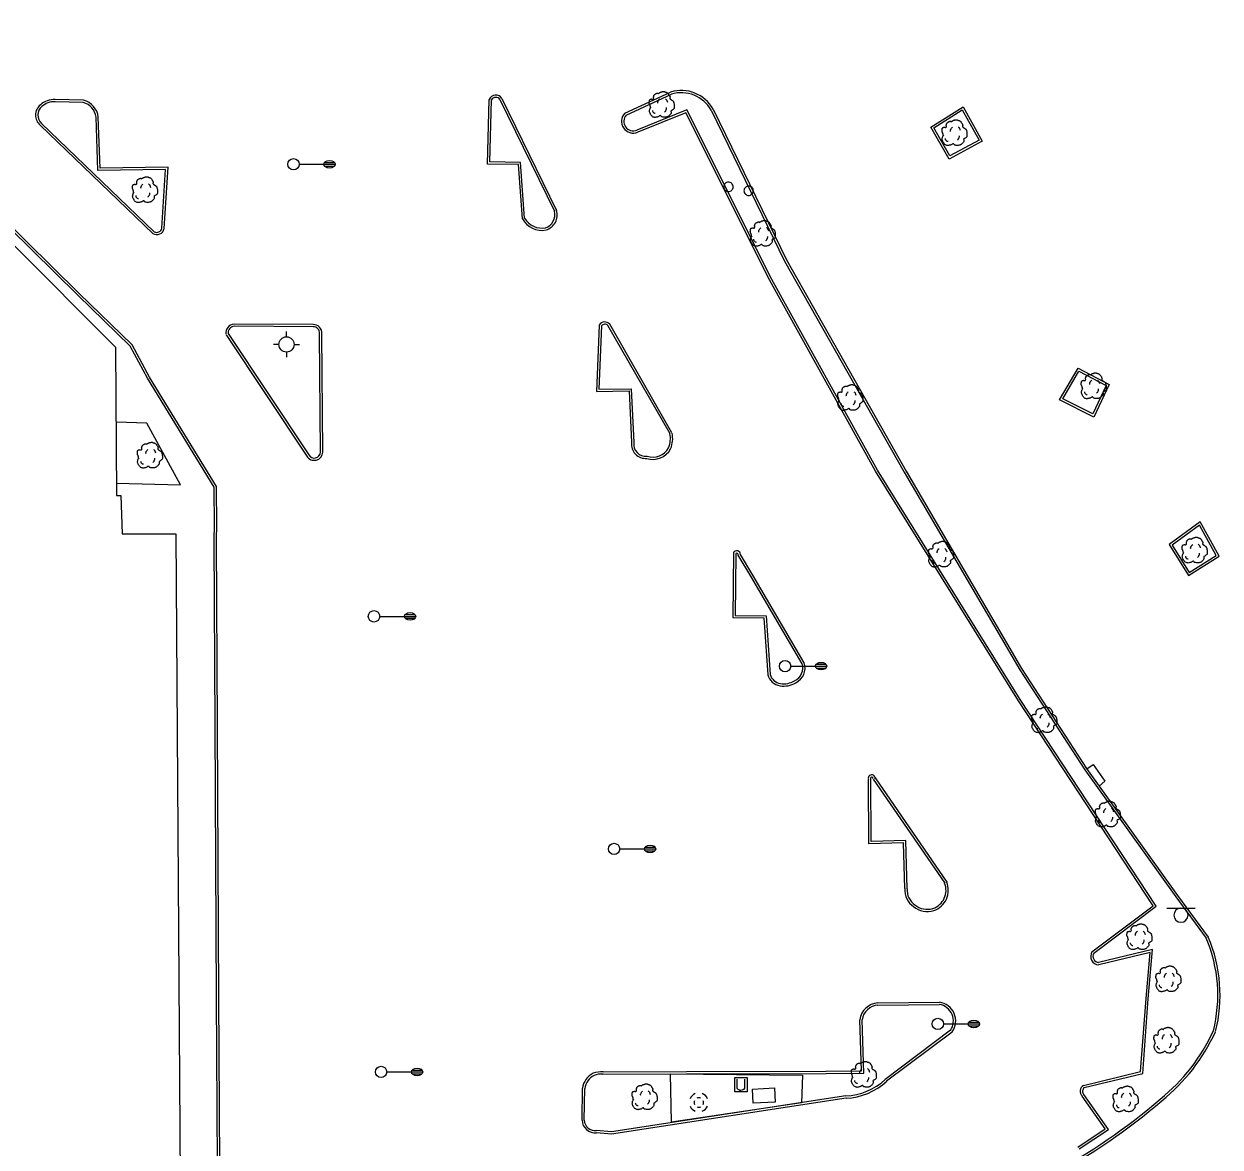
# Model space of a CAD drawing. Extents: x 2145380 to 2156929, y 139568 to 149130.
# Drawn here: x 2151138.3 to 2151453.6, y 144000.4 to 144296.4 of the extents above; entities that cross this region are included whole.
import ezdxf

# ---------------------------------------------------------------- set-up
doc = ezdxf.new("R2010")
doc.units = 0
for name, color, linetype in [('TOPO_Building', 7, 'Continuous'), ('TOPO_Curb Back', 7, 'Continuous'), ('TOPO_DRAIN_Inlet Grate', 7, 'Continuous'), ('TOPO_DRAIN_Manhole', 7, 'Continuous'), ('TOPO_Fence', 7, 'Continuous'), ('TOPO_Light Pole', 7, 'Continuous'), ('TOPO_Misc', 7, 'Continuous'), ('TOPO_Sidewalk', 7, 'Continuous'), ('TOPO_Sign', 7, 'Continuous'), ('TOPO_Tree', 7, 'Continuous'), ('TOPO_Water Fire Hydrant', 7, 'Continuous')]:
    doc.layers.add(name, color=color, linetype=linetype)

# ---------------------------------------------------------------- blocks, each defined once
blk = doc.blocks.new('POST')
at = {"layer": 'TOPO_Misc'}
for start, end in [(89.99996, 180.00004), (179.99996, 270.00004), (359.99996, 90.00004), (269.99996, 0.00004)]:
    blk.add_arc((-0.01, 0.03), 3.16, start, end, dxfattribs=at)
blk = doc.blocks.new('LP')
at = {"layer": 'TOPO_Light Pole'}
blk.add_line((3.81, 0), (20.32, 0), dxfattribs=at)
for points in [[(20.32, 0), (27.94, 0)], [(20.32, 0), (23.5, 0)], [(20.83, 1.27), (27.43, 1.27)], [(20.83, 1.27), (23.5, 1.27)], [(23.71, 1.27), (27.43, 1.27)], [(23.71, 0), (27.94, 0)], [(20.83, -1.27), (27.43, -1.27)], [(20.83, -1.27), (23.5, -1.27)], [(23.71, -1.27), (27.43, -1.27)]]:
    blk.add_lwpolyline(points, dxfattribs=at)
blk.add_circle((0, 0), 3.81, dxfattribs=at)
blk.add_ellipse((24.13, 0), major_axis=(3.81, 0), ratio=0.666667, dxfattribs=at)
blk = doc.blocks.new('FIRHYD')
at = {"layer": 'TOPO_Water Fire Hydrant'}
for p, q in [((0, 10.2), (0, 17.3)), ((10.2, 0), (17.3, 0)), ((-10.2, 0), (-17.3, 0)), ((0, -10.2), (0, -17.3))]:
    blk.add_line(p, q, dxfattribs=at)
blk.add_circle((0, 0), 10.2, dxfattribs=at)
blk = doc.blocks.new('MHEXST')
at = {"layer": 'TOPO_DRAIN_Manhole'}
for centre, radius, start, end in [((-0.1, 0.3), 12.7, 112.9748, 158.2636), ((-0.1, 0.1), 6.35, 157.9722, 204.161), ((-0.1, 0.1), 6.35, 66.1941, 113.691), ((-0.1, 0.3), 12.7, 22.0744, 68.6991), ((-0.1, 0.1), 6.35, 336.8023, 21.4046), ((-0.1, 0.3), 12.7, 202.6921, 248.1938), ((-0.1, 0.1), 6.35, 248.5791, 293.1995), ((-0.1, 0.3), 12.7, 291.7963, 337.3032)]:
    blk.add_arc(centre, radius, start, end, dxfattribs=at)
blk = doc.blocks.new('TREE')
at = {"layer": 'TOPO_Tree'}
for points in [[(-14.1, -0.4), (-14.2, 0.5), (-14.4, 1.4), (-14.6, 2.3), (-14.8, 3.2), (-15.5, 4), (-15.7, 4.9), (-15.8, 5.6), (-15.7, 6.3), (-15.7, 7), (-15.6, 7.9), (-15.7, 8.8), (-15.1, 9.7), (-14.6, 10.4), (-13.8, 10.5), (-13, 10.7), (-12.2, 11), (-11.1, 10), (-10.4, 10.7), (-9.4, 11.7), (-10.3, 13.3), (-9.8, 14.4), (-9.6, 15.1), (-9.3, 15.9), (-8.8, 16.5), (-8.2, 17.3), (-7.5, 17.7), (-6.7, 18.1), (-6.1, 18.4), (-5.6, 18.6), (-5.1, 18.7), (-4.5, 18.7), (-4, 18.5), (-3.5, 18.1)], [(-3.5, 17.6), (-3.1, 18.3), (-2.6, 18.8), (-1.9, 19.2), (-1, 19.7), (-0.2, 20), (0.7, 20.2), (1.6, 20.5), (2.5, 20.8), (3.4, 20.8), (4.1, 20.7), (4.8, 20.5), (5.5, 20.2), (6.4, 19.9), (7.3, 19.7), (8.2, 19.2), (9.4, 18.4), (10, 17.2), (10.8, 16), (11.2, 15.3), (11.6, 14.6), (11.9, 13.9), (12.2, 13.1), (11.4, 12), (11.9, 11.2), (12, 11), (12.2, 10.9), (12.4, 10.7), (12.9, 10.4), (13.5, 10), (14, 9.7), (14.7, 9.2), (15.4, 8.7), (16.1, 8.1), (16.7, 7.5), (16.9, 6.7), (17.1, 6), (17.6, 4.4), (17.7, 2.8), (17.7, 1.2), (17.7, -0.2), (17.8, -2.2), (16.6, -3), (15.5, -3.8), (14.3, -4.6), (13.2, -5.3)], [(13.2, -5.3), (13.3, -5.8), (13.4, -6.3), (13.4, -6.7), (13.8, -8.5), (12.2, -10), (10.8, -11.5), (10, -12.3), (9.1, -12.8), (8.2, -13.1), (6, -13.8), (3.3, -13.6), (1.3, -13.1), (0.5, -12.9), (-0.1, -11.4), (-0.8, -11.5), (-2, -11.6), (-3.3, -12.8), (-4.5, -13.1), (-6.1, -13.5), (-7.8, -14), (-9.3, -13.6), (-11.4, -13.1), (-12.8, -11.4), (-14.1, -9.4), (-15.3, -7.3), (-15.6, -5.1), (-15.1, -3), (-14.9, -1.9), (-13.9, -0.8), (-13.5, 0.1)], [(-4.2, 5.1), (-4.5, 6.1), (-4.3, 7.2), (-3.8, 8.2), (-3.3, 9.3), (-2.7, 10.3), (-1.6, 11)], [(5.9, 11.2), (6.5, 10.7), (7, 10.2), (7.4, 9.5), (7.9, 8.6), (8.3, 7.6), (8.5, 6.6)], [(-11.4, -4.5), (-11.5, -5.4), (-11, -6.3), (-10.1, -7.2), (-9.3, -8), (-8.5, -8.3), (-7.7, -8.1)], [(4.8, -6.3), (5.7, -5.7), (6.3, -4.9), (6.8, -3.9), (7.4, -2.8), (7.6, -1.7), (7.5, -0.6)]]:
    blk.add_open_spline(points, degree=3, dxfattribs=at)

msp = doc.modelspace()

# ---------------------------------------------------------------- linework, layer by layer
at = {"layer": 'TOPO_Building'}
msp.add_lwpolyline([(2151028.03, 144261.25), (2151026.8, 144597.19), (2151106.67, 144597.48), (2151107.88, 144265.9), (2151162.47, 144211.25), (2151162.67, 144172.14), (2151163.88, 144172.12), (2151164.17, 144162.02), (2151178.31, 144162.06), (2151179.52, 143991.89), (2151022.38, 143991.01), (2151021.93, 144001.27), (2151000.15, 144000.6), (2150999.79, 144018.8), (2151022.41, 144019.1), (2151020.96, 144161.16), (2151064.57, 144161.48), (2151063.81, 144206.86), (2151028.03, 144261.26)], dxfattribs=at)
msp.add_lwpolyline([(2151330.32, 144015.7), (2151336.17, 144016.01), (2151336.38, 144012.28), (2151330.52, 144011.96)], close=True, dxfattribs=at)
at = {"layer": 'TOPO_Curb Back'}
for p, q in [((2151154.04, 144276.31), (2151146.53, 144276.53)), ((2151296.72, 144272.9), (2151308.77, 144278.48)), ((2151297.07, 144272.41), (2151308.98, 144277.92)), ((2151153.95, 144275.71), (2151146.51, 144275.93)), ((2151313.04, 144273.76), (2151299.89, 144268.44)), ((2151335.48, 144229.07), (2151313.04, 144273.76)), ((2151319.49, 144273.72), (2151338.79, 144233.94)), ((2151320.02, 144274), (2151339.32, 144234.22)), ((2151142.95, 144270.22), (2151142.96, 144270.21)), ((2151142.96, 144270.21), (2151172.65, 144241.68)), ((2151157.79, 144257.77), (2151157.31, 144271.84)), ((2151158.37, 144258.38), (2151157.91, 144271.89)), ((2151312.75, 144273), (2151300.11, 144267.89)), ((2151334.95, 144228.79), (2151312.75, 144273)), ((2151142.54, 144269.78), (2151172.28, 144241.2)), ((2151142.55, 144269.77), (2151142.54, 144269.78)), ((2151175.64, 144258.08), (2151157.79, 144257.77)), ((2151176.28, 144258.69), (2151158.37, 144258.38)), ((2151174.67, 144242.6), (2151175.64, 144258.08)), ((2151175.27, 144242.53), (2151176.28, 144258.69)), ((2151338.79, 144233.94), (2151370.38, 144178.25)), ((2151339.32, 144234.22), (2151370.9, 144178.55)), ((2151363.3, 144178.86), (2151335.48, 144229.07)), ((2151362.78, 144178.56), (2151334.95, 144228.79)), ((2151400.45, 144118.03), (2151362.78, 144178.56)), ((2151400.96, 144118.36), (2151363.3, 144178.86)), ((2151370.9, 144178.55), (2151401.32, 144126.54)), ((2151370.38, 144178.25), (2151400.81, 144126.23)), ((2151400.81, 144126.23), (2151417.94, 144099.81)), ((2151401.32, 144126.54), (2151418.44, 144100.15)), ((2151435.99, 144064.01), (2151400.45, 144118.03)), ((2151436.8, 144063.87), (2151400.96, 144118.36)), ((2151417.94, 144099.81), (2151441.92, 144066.34)), ((2151418.44, 144100.15), (2151442.41, 144066.69)), ((2151441.92, 144066.34), (2151449.98, 144055.47)), ((2151442.41, 144066.69), (2151450.51, 144055.77)), ((2151419.86, 144051.9), (2151435.99, 144064.01)), ((2151420.32, 144051.5), (2151436.8, 144063.87)), ((2151435.85, 144052.52), (2151421.59, 144049.02)), ((2151434.7, 144039.48), (2151435.85, 144052.52)), ((2151435.18, 144051.73), (2151421.63, 144048.41)), ((2151434.1, 144039.53), (2151435.18, 144051.73)), ((2151432.69, 144020.31), (2151434.1, 144039.53)), ((2151433.26, 144019.83), (2151434.7, 144039.48)), ((2151417.58, 144016.63), (2151432.69, 144020.31)), ((2151417.83, 144016.07), (2151433.26, 144019.83)), ((2151423.32, 144005.18), (2151417.24, 144013.87)), ((2151424.17, 144005.02), (2151417.7, 144014.25)), ((2151416.17, 144000.41), (2151423.32, 144005.18)), ((2151416.5, 143999.91), (2151424.17, 144005.02))]:
    msp.add_line(p, q, dxfattribs=at)
for points in [[(2151081.1, 144600.3), (2151108.93, 144600.61), (2151108.99, 144588.33), (2151110.9, 144266.71), (2151152.9, 144225.36)], [(2151081.11, 144599.7), (2151108.33, 144600), (2151108.39, 144588.32), (2151110.3, 144266.45), (2151152.48, 144224.93)], [(2151269.71, 144245.07), (2151268.66, 144259.34), (2151260.53, 144259.48), (2151260.97, 144276.54)], [(2151270.3, 144245.24), (2151269.22, 144259.93), (2151261.14, 144260.07), (2151261.57, 144276.39)], [(2151263.77, 144276.5), (2151278.13, 144247.05)], [(2151264.31, 144276.77), (2151278.69, 144247.27)], [(2151377.36, 144269.23), (2151385.88, 144274.62), (2151390.9, 144265.53), (2151382.2, 144260.82), (2151377.36, 144269.23)], [(2151378.17, 144269.03), (2151385.66, 144273.77), (2151390.08, 144265.77), (2151382.42, 144261.63), (2151378.17, 144269.03)], [(2151189.36, 143995.61), (2151189.07, 144039.88), (2151188.75, 144111.46), (2151188.46, 144160.29), (2151188.56, 144164.63), (2151188.42, 144173.91), (2151188.42, 144174.37), (2151170.85, 144203.05), (2151166.32, 144211.46), (2151152.48, 144224.93)], [(2151189.96, 143995.71), (2151189.67, 144039.88), (2151189.35, 144111.47), (2151189.06, 144160.28), (2151189.16, 144164.63), (2151189.02, 144173.91), (2151189.02, 144174.54), (2151171.37, 144203.34), (2151166.8, 144211.83), (2151152.9, 144225.36)], [(2151214.56, 144217.2), (2151193.69, 144217.34)], [(2151214.57, 144216.6), (2151193.71, 144216.74)], [(2151289.97, 144217.02), (2151289.24, 144199.57), (2151297.81, 144199.69), (2151298.45, 144186.1)], [(2151290.56, 144216.84), (2151289.87, 144200.18), (2151298.39, 144200.3), (2151299.05, 144186.08)], [(2151308.62, 144188.36), (2151292.23, 144216.93)], [(2151309.14, 144188.66), (2151292.73, 144217.27)], [(2151191.6, 144214.51), (2151212.87, 144182.5)], [(2151192.1, 144214.84), (2151213.37, 144182.83)], [(2151216.48, 144183.56), (2151216.23, 144214.87)], [(2151217.08, 144183.54), (2151216.83, 144214.84)], [(2151411.31, 144197.36), (2151416.21, 144205.74), (2151424.36, 144201.42), (2151420.35, 144192.83), (2151411.31, 144197.36)], [(2151412.15, 144197.61), (2151416.43, 144204.94), (2151423.57, 144201.16), (2151420.06, 144193.64), (2151412.15, 144197.61)], [(2151440.17, 144159.22), (2151445.27, 144151.06), (2151453.42, 144156.12), (2151448.39, 144165.18), (2151440.17, 144159.22)], [(2151440.98, 144159.06), (2151445.46, 144151.89), (2151452.62, 144156.33), (2151448.2, 144164.29), (2151440.98, 144159.06)], [(2151325.36, 144157.08), (2151325.2, 144139.95), (2151333.38, 144139.86), (2151334.4, 144124.89)], [(2151325.95, 144156.87), (2151325.81, 144140.54), (2151333.94, 144140.46), (2151334.99, 144124.99)], [(2151343.48, 144127.77), (2151329.96, 144150.84), (2151326.59, 144156.46)], [(2151344, 144128.08), (2151330.47, 144151.14), (2151327.2, 144156.59)], [(2151370.54, 144068.52), (2151370.18, 144080.6), (2151361.07, 144080.36), (2151360.92, 144097.33)], [(2151371.14, 144068.51), (2151370.76, 144081.21), (2151361.67, 144080.98), (2151361.52, 144097.45)], [(2151362.16, 144097.36), (2151381.03, 144069.99)], [(2151362.66, 144097.7), (2151381.56, 144070.27)], [(2151363.41, 144038.42), (2151379.64, 144038.6)], [(2151363.44, 144037.82), (2151379.6, 144038)], [(2151290.95, 144019.64), (2151312.95, 144019.71), (2151349.8, 144019.82), (2151359.75, 144019.89), (2151359.24, 144033.96)], [(2151290.96, 144020.24), (2151312.95, 144020.31), (2151349.79, 144020.42), (2151359.13, 144020.48), (2151358.64, 144033.99)], [(2151382.6, 144031.22), (2151365.34, 144018.23)], [(2151382.96, 144030.74), (2151365.73, 144017.77)], [(2151285.43, 144007.52), (2151285.52, 144015.9)], [(2151286.03, 144007.52), (2151286.12, 144015.85)], [(2151354.96, 144013.9), (2151293.19, 144004.44), (2151289.26, 144004.79)], [(2151355.02, 144013.3), (2151293.21, 144003.84), (2151289.27, 144004.19)]]:
    msp.add_lwpolyline(points, dxfattribs=at)
for centre, radius, start, end in [((2151146.29, 144271.11), 5.42, 87.5096, 132.4731), ((2151152.69, 144271.23), 5.26, 7.2956, 75.1236), ((2151262.7, 144275.79), 1.89, 32.3047, 156.591), ((2151262.7, 144275.79), 1.29, 32.3047, 151.8959), ((2151311.57, 144269.15), 9.74, 29.8539, 106.698), ((2151311.57, 144269.15), 9.14, 29.9822, 106.435), ((2151144.87, 144272.4), 3.51, 129.5742, 228.6205), ((2151144.87, 144272.4), 2.91, 129.2807, 228.6205), ((2151146.29, 144271.11), 4.82, 87.4604, 132.6567), ((2151152.69, 144271.23), 4.66, 7.6305, 74.2954), ((2151298.92, 144270.74), 3.09, 135.4717, 292.7542), ((2151298.92, 144270.74), 2.49, 137.8551, 292.8364), ((2151274.78, 144247.76), 5.74, 207.9647, 281.7673), ((2151274.78, 144247.76), 5.14, 209.3332, 281.4874), ((2151274.79, 144246.05), 3.48, 286.9082, 16.6616), ((2151274.79, 144246.05), 4.08, 286.5046, 17.3752), ((2151173.33, 144242.88), 1.98, 238.1365, 349.6061), ((2151173.33, 144242.88), 1.38, 240.5253, 348.2539), ((2151193.83, 144215.03), 2.31, 93.3889, 190.1334), ((2151193.83, 144215.03), 1.71, 94.0004, 190.1334), ((2151214.65, 144215.02), 2.18, 355.3179, 92.3319), ((2151214.65, 144215.02), 1.58, 354.419, 92.8053), ((2151291.43, 144216.22), 1.67, 39.1117, 151.1566), ((2151291.43, 144216.22), 1.07, 41.425, 144.3976), ((2151302.34, 144187.16), 6.38, 337.7071, 11.6674), ((2151302.34, 144187.16), 6.98, 337.4742, 11.6674), ((2151302.2, 144185.67), 3.77, 173.4456, 274.4129), ((2151302.2, 144185.67), 3.17, 172.6075, 276.5479), ((2151214.81, 144183.69), 2.28, 211.501, 356.025), ((2151214.81, 144183.69), 1.68, 211.1543, 355.291), ((2151304.12, 144186.91), 5.26, 251.9153, 332.5615), ((2151304.12, 144186.91), 4.66, 250.4239, 332.2474), ((2151326.21, 144156.57), 0.994, 1.3997, 148.9311), ((2151326.21, 144156.57), 0.394, 343.1539, 130.011), ((2151338.22, 144125.91), 3.95, 194.982, 261.5712), ((2151338.22, 144125.91), 3.35, 195.9365, 261.718), ((2151339.93, 144126.7), 3.7, 294.5399, 17.7511), ((2151339.93, 144126.7), 4.3, 295.1032, 17.7511), ((2151338.66, 144127.73), 5.82, 259.9066, 302.1218), ((2151338.66, 144127.73), 5.22, 259.8096, 302.5299), ((2151361.79, 144097.62), 0.922, 351.8407, 197.8974), ((2151361.79, 144097.62), 0.322, 351.8407, 210.1323), ((2151375.77, 144068.13), 5.25, 175.7488, 235.8634), ((2151375.77, 144068.13), 4.65, 175.3758, 236.2596), ((2151376.3, 144068.11), 5.08, 288.8294, 21.6321), ((2151376.3, 144068.11), 5.68, 288.7722, 22.3373), ((2151376.43, 144068.04), 5.57, 229.7197, 287.8033), ((2151376.43, 144068.04), 4.97, 229.3477, 287.7448), ((2151414.55, 144040.48), 39.08, 345.7098, 23.0415), ((2151414.55, 144040.48), 38.48, 345.7897, 22.9358), ((2151421.82, 144050.71), 2.3, 148.7617, 265.1595), ((2151421.82, 144050.71), 1.7, 152.3821, 262.0911), ((2151363.76, 144033.25), 5.18, 93.8398, 171.7865), ((2151363.76, 144033.25), 4.58, 94.0434, 171.1297), ((2151378.96, 144033.67), 4.37, 324.7709, 81.5524), ((2151378.96, 144033.67), 4.97, 324.7709, 82.1191), ((2151406.9, 144051.59), 49.43, 308.7979, 335.4166), ((2151406.9, 144051.59), 50.03, 308.8083, 335.4789), ((2151290.71, 144015.17), 5.24, 116.5217, 172.0326), ((2151290.71, 144015.17), 4.64, 116.9798, 171.5727), ((2151290.65, 144013.4), 6.85, 87.352, 109.387), ((2151290.65, 144013.4), 6.25, 87.2192, 109.0416), ((2151354.32, 144030.05), 16.17, 272.2966, 313.0032), ((2151354.32, 144030.05), 16.77, 272.4124, 312.8942), ((2151418.57, 144015.11), 1.81, 122.8028, 222.9828), ((2151418.57, 144015.11), 1.21, 127.1082, 224.7677), ((2151329.85, 144139.44), 166.25, 298.4358, 310.5231), ((2151329.85, 144139.44), 166.85, 298.4388, 310.52), ((2151288.87, 144007.61), 3.45, 181.5786, 276.5885), ((2151288.87, 144007.61), 2.85, 181.8008, 277.7675)]:
    msp.add_arc(centre, radius, start, end, dxfattribs=at)
at = {"layer": 'TOPO_DRAIN_Inlet Grate'}
msp.add_lwpolyline([(2151418.5, 144100.07), (2151420.13, 144101.24), (2151423.25, 144096.86), (2151421.76, 144095.51)], dxfattribs=at)
at = {"layer": 'TOPO_Fence'}
msp.add_lwpolyline([(2151343.52, 144019.33), (2151343.29, 144012.1), (2151308.97, 144006.95), (2151308.72, 144019.72), (2151343.52, 144019.33)], dxfattribs=at)
at = {"layer": 'TOPO_Misc'}
for p, q in [((2151326.27, 144018.33), (2151326.27, 144015.92)), ((2151328.35, 144015.93), (2151328.35, 144018.34))]:
    msp.add_line(p, q, dxfattribs=at)
msp.add_lwpolyline([(2151325.68, 144015.01), (2151325.68, 144018.78), (2151328.94, 144018.78), (2151328.94, 144015.01), (2151325.68, 144015.01)], dxfattribs=at)
msp.add_arc((2151327.31, 144016.74), 1.32, 218.3412, 322.0625, dxfattribs=at)
at = {"layer": 'TOPO_Sidewalk'}
msp.add_lwpolyline([(2151162.66, 144175.37), (2151179.61, 144174.99), (2151170.74, 144191.21), (2151162.58, 144191.47)], dxfattribs=at)
at = {"layer": 'TOPO_Sign'}
for points in [[(2151439.56, 144063.39), (2151447.06, 144063.4)], [(2151443.31, 144063.39), (2151443.31, 144063.39)], [(2151441.45, 144061.53), (2151441.45, 144061.53)], [(2151443.31, 144059.66), (2151443.31, 144059.66)], [(2151445.18, 144061.53), (2151445.18, 144061.53)]]:
    msp.add_lwpolyline(points, dxfattribs=at)
for start, end in [(90, 180), (360, 90), (180, 270), (270, 0)]:
    msp.add_arc((2151443.31, 144061.53), 1.87, start, end, dxfattribs=at)

# ---------------------------------------------------------------- block references
at = {"layer": 'TOPO_DRAIN_Manhole', "xscale": 0.19685000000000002, "yscale": 0.19685000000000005}
msp.add_blockref('MHEXST', (2151316.23, 144012.14), dxfattribs=at)
at = {"layer": 'TOPO_Light Pole', "xscale": 0.39370000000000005, "yscale": 0.3937000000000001}
for p in [(2151209.35, 144259.45), (2151230.58, 144140.29), (2151338.94, 144127.17), (2151293.86, 144078.99), (2151379.22, 144032.86), (2151232.44, 144020.21)]:
    msp.add_blockref('LP', p, dxfattribs=at)
at = {"layer": 'TOPO_Misc', "xscale": 0.39370000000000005, "yscale": 0.3937000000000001}
for p in [(2151324.01, 144253.47), (2151329.36, 144252.46)]:
    msp.add_blockref('POST', p, dxfattribs=at)
at = {"layer": 'TOPO_Tree', "xscale": 0.19685000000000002, "yscale": 0.19685000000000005}
for p in [(2151306.25, 144274.52), (2151383.42, 144267.1), (2151170, 144252.06), (2151332.89, 144240.56), (2151420.13, 144200.37), (2151355.94, 144197.3), (2151171.31, 144182.09), (2151379.89, 144156), (2151446.72, 144157.07), (2151407.09, 144112.36), (2151423.85, 144087.5), (2151432.17, 144055.17), (2151439.82, 144044.08), (2151439.29, 144027.88), (2151359.52, 144018.88), (2151301.72, 144012.99), (2151428.53, 144012.42)]:
    msp.add_blockref('TREE', p, dxfattribs=at)
at = {"layer": 'TOPO_Water Fire Hydrant', "xscale": 0.19685000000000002, "yscale": 0.19685000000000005}
msp.add_blockref('FIRHYD', (2151207.52, 144211.97), dxfattribs=at)

doc.saveas('drawing.dxf')
